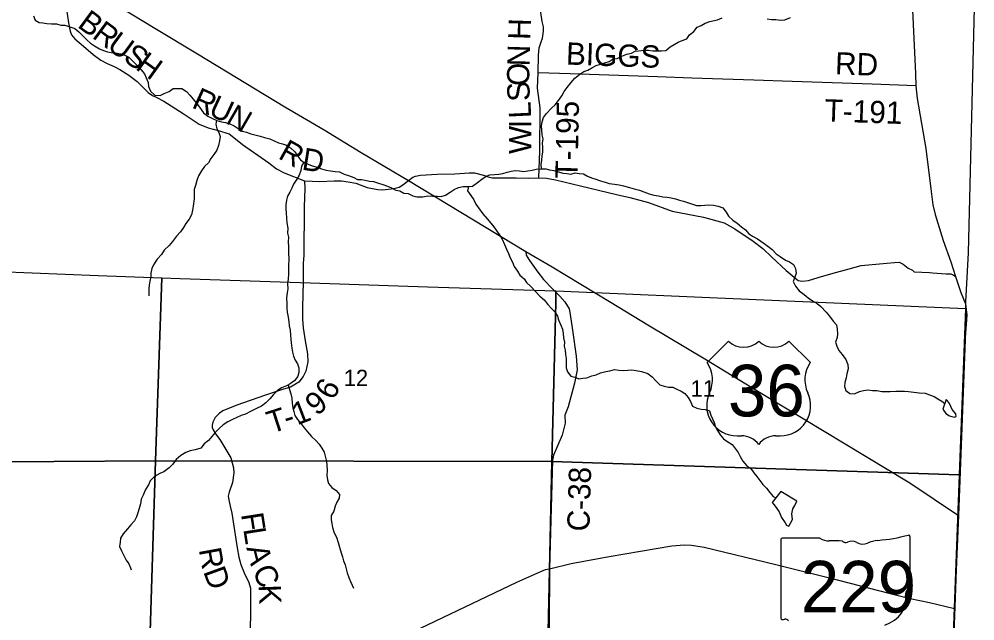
# Model space of a CAD drawing. Extents: x 1759416 to 2214760, y 252598 to 1116833.
# Drawn here: x 2042108 to 2054986, y 850757 to 858871 of the extents above; entities that cross this region are included whole.
import ezdxf

# ---------------------------------------------------------------- set-up
doc = ezdxf.new("R2010")
doc.units = 0
for name, color, linetype in [('GM_X_Adjacent_County', 7, 'Continuous'), ('GM_X_County', 7, 'Continuous'), ('GM_X_County_Road', 7, 'Continuous'), ('GM_X_County_Road_Text', 7, 'Continuous'), ('GM_X_Minor_Lake', 7, 'Continuous'), ('GM_X_Minor_River', 7, 'Continuous'), ('GM_X_Section', 7, 'Continuous'), ('GM_X_Section_Text', 7, 'Continuous'), ('GM_X_State_Location', 7, 'Continuous'), ('GM_X_State_Route', 7, 'Continuous'), ('GM_X_State_Shield', 7, 'Continuous'), ('GM_X_Township', 7, 'Continuous'), ('GM_X_Township_Road', 7, 'Continuous'), ('GM_X_Township_Road_Text', 7, 'Continuous'), ('GM_X_US_Location', 7, 'Continuous'), ('GM_X_US_Route', 7, 'Continuous'), ('GM_X_US_Shield', 7, 'Continuous')]:
    doc.layers.add(name, color=color, linetype=linetype)

msp = doc.modelspace()

# ---------------------------------------------------------------- linework, layer by layer
at = {"layer": 'GM_X_Adjacent_County'}
msp.add_lwpolyline([(2054986, 859394), (2054896, 855720), (2054860, 855058), (2054857, 854576), (2054761, 852209), (2054715, 850940), (2054639, 848991), (2054625, 848376), (2054594, 847730), (2054575, 846927), (2054411, 842272), (2054399, 841942), (2054222, 838243), (2054175, 836924), (2054096, 834376), (2053974, 831534)], dxfattribs=at)
at = {"layer": 'GM_X_County'}
msp.add_lwpolyline([(2054986, 859394), (2054896, 855720), (2054860, 855058), (2054857, 854576), (2054761, 852209), (2054715, 850940), (2054639, 848991), (2054625, 848376), (2054594, 847730), (2054575, 846927), (2054411, 842272), (2054399, 841942), (2054222, 838243), (2054175, 836924), (2054096, 834376), (2053974, 831534)], dxfattribs=at)
at = {"layer": 'GM_X_County_Road'}
for points in [[(2042751, 858973), (2042774, 858819), (2042797, 858709), (2042815, 858659), (2042860, 858605), (2042977, 858507), (2043105, 858394), (2043209, 858316), (2043294, 858272), (2043388, 858230), (2043465, 858192), (2043586, 858114), (2043697, 858029), (2043846, 857879), (2043905, 857841), (2043957, 857818), (2044059, 857762), (2044320, 857597), (2044536, 857453), (2044657, 857404), (2044789, 857370), (2044937, 857322), (2045003, 857273), (2045120, 857181), (2045471, 856931), (2045578, 856854), (2045679, 856797), (2045955, 856690), (2046159, 856681), (2046354, 856690), (2046452, 856689), (2046543, 856676), (2046643, 856657), (2046798, 856602), (2046943, 856574), (2047007, 856568), (2047158, 856586), (2047227, 856606), (2047279, 856635), (2047355, 856696), (2047415, 856740), (2047447, 856755), (2047517, 856768), (2047743, 856779), (2047981, 856786), (2048171, 856800), (2048245, 856800), (2048363, 856766), (2048428, 856742), (2048481, 856731), (2048805, 856731), (2048967, 856726), (2049109, 856731), (2049214, 856726), (2049335, 856703), (2049672, 856624), (2050158, 856507), (2050335, 856464), (2050590, 856398), (2050909, 856279), (2051328, 856202), (2051607, 856124), (2051753, 856045), (2051999, 855878), (2052129, 855779), (2052250, 855660), (2052443, 855482), (2052604, 855346), (2052660, 855335), (2052742, 855345), (2052876, 855385), (2053077, 855443), (2053292, 855503), (2053455, 855548), (2053798, 855581), (2053901, 855591), (2053966, 855593), (2054018, 855568), (2054087, 855511), (2054146, 855485), (2054169, 855462), (2054374, 855452), (2054416, 855449)], [(2048936, 855736), (2048940, 855690), (2048986, 855617), (2049099, 855458), (2049174, 855359), (2049293, 855234), (2049392, 855135), (2049461, 855060), (2049519, 854962), (2049534, 854888), (2049565, 854675), (2049613, 854327), (2049627, 854143), (2049591, 853963), (2049505, 853643), (2049461, 853529), (2049467, 853423), (2049423, 853259), (2049309, 852989), (2049297, 852925), (2049273, 852120), (2049254, 851457)], [(2054416, 855449), (2054599, 855438), (2054662, 855436), (2054692, 855421), (2054725, 855401), (2054796, 855186), (2054860, 855030)], [(2054860, 855030), (2054879, 854881), (2054870, 854758), (2054857, 854576), (2054856, 854551)], [(2054856, 854551), (2054765, 852180)], [(2054765, 852180), (2054713, 850923)], [(2049254, 851457), (2049248, 850695), (2049243, 850003), (2049165, 849210), (2049143, 848205), (2049129, 847428), (2049120, 847234), (2049092, 846243), (2049062, 844833), (2049030, 843680), (2049079, 843460), (2049049, 842657), (2049059, 842564), (2049049, 842468), (2049021, 842051), (2049001, 841708)]]:
    msp.add_lwpolyline(points, dxfattribs=at)
at = {"layer": 'GM_X_Minor_Lake'}
for points in [[(2054555, 853612), (2054595, 853553), (2054645, 853521), (2054673, 853511), (2054706, 853503), (2054732, 853511), (2054728, 853547), (2054681, 853609), (2054645, 853687), (2054617, 853726), (2054599, 853744)], [(2054599, 853744), (2054555, 853612)], [(2052253, 852352), (2052297, 852304), (2052347, 852227), (2052381, 852149), (2052430, 852077), (2052448, 852047), (2052478, 852035), (2052502, 852073), (2052528, 852123), (2052520, 852199), (2052532, 852267), (2052558, 852311), (2052588, 852373), (2052373, 852500)], [(2052373, 852500), (2052253, 852352)]]:
    msp.add_lwpolyline(points, dxfattribs=at)
at = {"layer": 'GM_X_Minor_River'}
for points in [[(2042303, 858914), (2042325, 858858), (2042377, 858825), (2042429, 858821), (2042482, 858813), (2042544, 858807), (2042612, 858807), (2042670, 858791), (2042726, 858791), (2042792, 858765), (2042857, 858744), (2042915, 858700), (2042965, 858644), (2043019, 858590), (2043070, 858546), (2043124, 858512), (2043192, 858470), (2043244, 858445), (2043298, 858429), (2043349, 858419), (2043407, 858415), (2043473, 858403), (2043533, 858383), (2043587, 858357), (2043646, 858300), (2043702, 858242), (2043750, 858192), (2043796, 858134), (2043822, 858080), (2043845, 858018), (2043853, 857960), (2043877, 857900), (2043939, 857846), (2044007, 857841), (2044063, 857867), (2044128, 857893), (2044184, 857933), (2044248, 857935), (2044302, 857937), (2044362, 857895), (2044410, 857845), (2044455, 857790), (2044495, 857740), (2044537, 857682), (2044593, 857606), (2044651, 857564), (2044712, 857532), (2044774, 857504), (2044834, 857485), (2044888, 857477), (2044948, 857459), (2045005, 857431), (2045059, 857395), (2045119, 857361), (2045173, 857345), (2045231, 857322), (2045354, 857290), (2045414, 857276), (2045486, 857254), (2045546, 857228), (2045601, 857202), (2045659, 857187), (2045711, 857169), (2045765, 857135), (2045825, 857081), (2045858, 857027), (2045898, 856973), (2045950, 856939), (2046058, 856894), (2046125, 856874), (2046183, 856852), (2046245, 856836), (2046305, 856824), (2046367, 856816), (2046426, 856812), (2046490, 856779), (2046548, 856761), (2046616, 856733), (2046668, 856709), (2046722, 856707), (2046773, 856697), (2046829, 856687), (2046883, 856679), (2046949, 856660), (2047009, 856640), (2047072, 856620), (2047124, 856596), (2047182, 856566)], [(2049145, 856850), (2049141, 856912), (2049151, 856968), (2049157, 857028), (2049166, 857078), (2049164, 857144), (2049158, 857200), (2049168, 857254), (2049154, 857312), (2049152, 857378), (2049148, 857428), (2049156, 857484), (2049174, 857544), (2049214, 857598), (2049280, 857668), (2049332, 857714), (2049374, 857772), (2049420, 857834), (2049452, 857894), (2049492, 857948), (2049542, 858010), (2049598, 858072), (2049662, 858128), (2049718, 858162), (2049772, 858184), (2049826, 858212), (2049885, 858245), (2049943, 858261), (2049999, 858279), (2050059, 858299), (2050111, 858333), (2050165, 858341), (2050229, 858371), (2050297, 858397), (2050358, 858413), (2050410, 858436), (2050538, 858452), (2050590, 858450), (2050648, 858444), (2050710, 858442), (2050765, 858444), (2050821, 858448), (2050881, 858496), (2050933, 858527), (2050989, 858561), (2051041, 858583), (2051105, 858605), (2051141, 858657), (2051201, 858703), (2051243, 858761), (2051299, 858785), (2051354, 858815), (2051416, 858839), (2051520, 858862), (2051582, 858886)], [(2052186, 858873), (2052244, 858867), (2052302, 858863), (2052368, 858855), (2052426, 858862), (2052503, 858892)], [(2044766, 857507), (2044758, 857454), (2044774, 857391), (2044800, 857341), (2044816, 857287), (2044810, 857231), (2044793, 857165), (2044771, 857105), (2044733, 857045), (2044693, 856991), (2044659, 856933), (2044608, 856881), (2044566, 856823), (2044526, 856759), (2044503, 856695), (2044487, 856627), (2044469, 856571), (2044467, 856519), (2044469, 856449), (2044453, 856349), (2044445, 856295), (2044429, 856233), (2044401, 856171), (2044355, 856115), (2044323, 856061), (2044283, 856001), (2044229, 855943), (2044173, 855874), (2044131, 855816), (2044065, 855756), (2044025, 855698), (2043967, 855632), (2043917, 855558), (2043897, 855506), (2043883, 855444), (2043881, 855394), (2043869, 855336), (2043861, 855284), (2043857, 855232), (2043855, 855170), (2043855, 855138)], [(2045943, 856943), (2045914, 856889), (2045902, 856831), (2045882, 856767), (2045850, 856713), (2045804, 856647), (2045782, 856593), (2045756, 856539), (2045726, 856483), (2045712, 856429), (2045700, 856367), (2045700, 856307), (2045706, 856257), (2045711, 856185), (2045717, 856123), (2045727, 856052), (2045725, 855986), (2045739, 855930), (2045733, 855868), (2045737, 855798), (2045739, 855736), (2045742, 855616), (2045738, 855564), (2045736, 855502), (2045740, 855438), (2045732, 855366), (2045724, 855302), (2045730, 855236), (2045718, 855178), (2045710, 855114), (2045715, 855028), (2045715, 854972), (2045719, 854920), (2045735, 854850), (2045741, 854787), (2045749, 854733), (2045759, 854677), (2045767, 854611), (2045769, 854555), (2045774, 854505), (2045784, 854435), (2045794, 854379), (2045804, 854327), (2045828, 854271), (2045858, 854221), (2045876, 854169), (2045879, 854107), (2045863, 854055), (2045823, 853997), (2045762, 853953), (2045710, 853927), (2045642, 853897), (2045586, 853859), (2045538, 853807), (2045488, 853749), (2045434, 853699), (2045374, 853651), (2045306, 853621), (2045224, 853578), (2045159, 853546), (2045099, 853524), (2045043, 853498), (2044983, 853474), (2044921, 853440), (2044859, 853398), (2044803, 853350), (2044751, 853298), (2044705, 853242), (2044661, 853190), (2044603, 853143), (2044559, 853085), (2044480, 853065), (2044412, 853049), (2044354, 853027), (2044288, 852985), (2044224, 852933), (2044180, 852869), (2044128, 852821), (2044058, 852765), (2044004, 852746), (2043934, 852704), (2043875, 852646), (2043852, 852592), (2043811, 852530), (2043780, 852450), (2043752, 852396), (2043742, 852334), (2043726, 852272), (2043706, 852214), (2043688, 852162), (2043662, 852108), (2043614, 852050), (2043570, 851998), (2043510, 851932), (2043476, 851870), (2043468, 851818), (2043462, 851760), (2043488, 851702), (2043520, 851640), (2043552, 851576), (2043585, 851525)], [(2047182, 856566), (2047238, 856556), (2047292, 856524), (2047350, 856517), (2047413, 856487), (2047465, 856473), (2047549, 856473), (2047615, 856487), (2047681, 856485), (2047740, 856481), (2047796, 856480), (2047854, 856496), (2047914, 856536), (2047970, 856572), (2048030, 856602), (2048092, 856614), (2048163, 856614), (2048217, 856620), (2048283, 856668), (2048341, 856714), (2048399, 856751), (2048451, 856773), (2048513, 856775), (2048571, 856781), (2048624, 856787), (2048684, 856809), (2048736, 856821), (2048794, 856829), (2048850, 856825), (2048902, 856816), (2048964, 856826), (2049021, 856834), (2049075, 856846), (2049145, 856850), (2049203, 856852), (2049255, 856840), (2049311, 856830), (2049363, 856817), (2049436, 856795), (2049490, 856789), (2049542, 856779), (2049600, 856797), (2049656, 856789), (2049714, 856785), (2049767, 856751), (2049821, 856730), (2049879, 856714), (2049941, 856690), (2050003, 856672), (2050058, 856656), (2050128, 856646), (2050194, 856634), (2050252, 856623), (2050332, 856601), (2050395, 856581), (2050469, 856563), (2050527, 856541), (2050597, 856515), (2050660, 856498), (2050724, 856486), (2050782, 856474), (2050838, 856468), (2050892, 856462), (2050950, 856448), (2051007, 856430), (2051059, 856416), (2051113, 856397), (2051181, 856375), (2051235, 856357), (2051295, 856359), (2051346, 856363), (2051402, 856367), (2051462, 856363), (2051528, 856350), (2051590, 856324), (2051635, 856268), (2051667, 856214), (2051725, 856160), (2051783, 856118), (2051841, 856070), (2051894, 856029), (2051942, 855975), (2052000, 855939), (2052058, 855907), (2052145, 855845), (2052197, 855807), (2052253, 855762), (2052309, 855704), (2052362, 855670), (2052434, 855622), (2052488, 855598), (2052540, 855562), (2052570, 855508), (2052576, 855443), (2052561, 855393), (2052539, 855333), (2052567, 855269), (2052619, 855209), (2052687, 855157), (2052741, 855113), (2052800, 855073)], [(2048161, 856614), (2048151, 856554), (2048195, 856492), (2048235, 856436), (2048263, 856377), (2048322, 856295), (2048358, 856243), (2048416, 856179), (2048466, 856119), (2048506, 856069), (2048545, 856013), (2048587, 855954), (2048617, 855902), (2048649, 855830), (2048673, 855770), (2048703, 855712), (2048724, 855652), (2048754, 855592), (2048780, 855534), (2048822, 855472), (2048856, 855417), (2048911, 855367), (2048943, 855317), (2048999, 855271), (2049069, 855193), (2049126, 855135), (2049182, 855086), (2049230, 855024), (2049280, 854970), (2049329, 854920), (2049363, 854864), (2049377, 854814), (2049409, 854742), (2049429, 854690), (2049439, 854632), (2049445, 854574), (2049456, 854513), (2049454, 854461), (2049464, 854407), (2049470, 854347), (2049478, 854295), (2049478, 854231), (2049480, 854169), (2049498, 854115), (2049543, 854055), (2049597, 854041), (2049649, 854019), (2049705, 854029), (2049759, 854034), (2049823, 854060), (2049881, 854074), (2049942, 854102), (2050012, 854118), (2050066, 854128), (2050130, 854146), (2050190, 854136), (2050258, 854133), (2050310, 854139), (2050363, 854141), (2050421, 854133), (2050493, 854119), (2050579, 854093), (2050638, 854047), (2050686, 853992), (2050742, 853940), (2050798, 853920), (2050860, 853910), (2050915, 853906), (2050971, 853882), (2051027, 853854), (2051079, 853823), (2051121, 853767), (2051153, 853713), (2051180, 853653), (2051240, 853625), (2051296, 853613), (2051350, 853609), (2051408, 853587), (2051429, 853530), (2051473, 853430), (2051485, 853380), (2051517, 853322), (2051553, 853264), (2051600, 853210), (2051656, 853172), (2051716, 853134), (2051756, 853081), (2051798, 853025), (2051825, 852975), (2051859, 852911), (2051913, 852847), (2051965, 852813), (2052009, 852753), (2052048, 852702), (2052088, 852650), (2052128, 852596), (2052180, 852546), (2052224, 852486), (2052267, 852436), (2052307, 852418)], [(2052800, 855073), (2052860, 855036), (2052912, 854996), (2052984, 854918), (2053025, 854864), (2053077, 854800), (2053121, 854750), (2053131, 854692), (2053133, 854628), (2053129, 854578), (2053107, 854516), (2053124, 854463), (2053152, 854403), (2053196, 854349), (2053248, 854279), (2053276, 854215), (2053277, 854155), (2053261, 854087), (2053251, 854033), (2053235, 853973), (2053227, 853915), (2053245, 853865), (2053301, 853823), (2053365, 853818), (2053432, 853850), (2053486, 853864), (2053548, 853870), (2053606, 853864), (2053666, 853862), (2053730, 853848), (2053792, 853851), (2053845, 853851), (2053919, 853853), (2053977, 853855), (2054039, 853853), (2054093, 853849), (2054164, 853839), (2054236, 853832), (2054314, 853826), (2054374, 853806), (2054436, 853782), (2054487, 853752), (2054541, 853720), (2054581, 853690)], [(2045733, 853938), (2045753, 853877), (2045769, 853819), (2045785, 853759), (2045789, 853693), (2045795, 853630), (2045809, 853580), (2045823, 853524), (2045861, 853472), (2045908, 853412), (2045950, 853360), (2045992, 853306), (2046048, 853244), (2046105, 853189), (2046153, 853139), (2046187, 853085), (2046219, 853031), (2046231, 852977), (2046251, 852907), (2046256, 852855), (2046260, 852789), (2046254, 852715), (2046262, 852659), (2046278, 852607), (2046322, 852557), (2046380, 852516), (2046425, 852462), (2046421, 852410), (2046391, 852356), (2046367, 852304), (2046347, 852236), (2046315, 852180), (2046315, 852120), (2046323, 852068), (2046333, 852014), (2046355, 851946), (2046386, 851886), (2046406, 851814), (2046424, 851752), (2046448, 851676), (2046464, 851622), (2046480, 851565), (2046501, 851511), (2046517, 851457), (2046529, 851403), (2046549, 851343), (2046575, 851287), (2046597, 851237), (2046613, 851199)], [(2043585, 851525), (2043609, 851471), (2043619, 851447)]]:
    msp.add_lwpolyline(points, dxfattribs=at)
at = {"layer": 'GM_X_Section'}
for points in [[(2038558, 858180), (2041830, 858112), (2041835, 855467), (2043174, 855415), (2044032, 855382), (2043945, 852913), (2038461, 852878)], [(2044032, 855382), (2044277, 855373), (2046031, 855315), (2047609, 855263), (2049193, 855210), (2049341, 855205), (2049338, 855045), (2049287, 852906), (2043945, 852913)], [(2052040, 855090), (2054859, 854970), (2054772, 852725), (2049287, 852906), (2049338, 855045), (2049341, 855205)], [(2038461, 852878), (2043945, 852913), (2043778, 847589), (2038329, 847644)], [(2043945, 852913), (2049287, 852906), (2049170, 847476), (2046489, 847584), (2043778, 847589)], [(2049287, 852906), (2054772, 852725), (2054574, 847357), (2049170, 847476)]]:
    msp.add_lwpolyline(points, close=True, dxfattribs=at)
at = {"layer": 'GM_X_State_Route'}
msp.add_lwpolyline([(2046717, 850278), (2048813, 851279), (2049136, 851424), (2049202, 851449), (2049254, 851457), (2049547, 851531), (2050057, 851624), (2050901, 851771), (2051075, 851783), (2051166, 851780), (2051337, 851749), (2052303, 851516), (2053025, 851339), (2053826, 851132), (2054114, 851058), (2054374, 851004), (2054713, 850923)], dxfattribs=at)
at = {"layer": 'GM_X_State_Shield'}
for p, q in [((2052371, 851852), (2052371, 850795)), ((2052898, 851870), (2052389, 851870)), ((2054112, 851344), (2054112, 851896)), ((2054112, 851344), (2054112, 851344))]:
    msp.add_line(p, q, dxfattribs=at)
for centre, major_axis, start_param, end_param in [((2052391, 851854), (20.2, 0), 1.712693, 3.28349), ((2053020, 851993), (196, 0), 4.042523, 4.731795), ((2053084, 851277), (702, 0), 1.404758, 1.657858), ((2053327, 851738), (117, 0), 0.950623, 2.079405), ((2053727, 851548), (371, 0), 1.699011, 2.107814), ((2053492, 853311), (1845, 0), 4.814394, 5.042369), ((2054092, 851899), (19.4, 0), 6.141152, 7.989035), ((2053244, 851860), (56.4, 0), 3.836095, 5.185415), ((2053478, 851905), (141, 0), 4.081561, 5.145723), ((2054107, 851303), (30, 0), 1.883978, 3.671073), ((2054091, 851342), (20.7, 0), 5.05454, 6.418171), ((2053916, 851233), (180, 0), 5.934695, 6.695948), ((2053595, 851042), (462, 0), 5.101752, 6.440018), ((2054181, 851112), (131, 0), 2.387724, 3.262537), ((2052392, 850793), (20.3, 0), 3.00124, 4.508301), ((2052395, 850901), (155, 0), 4.665946, 4.897461), ((2052426, 850735), (56, 0), 0.519207, 1.627899)]:
    msp.add_ellipse(centre, major_axis=major_axis, ratio=0.8, start_param=start_param, end_param=end_param, dxfattribs=at)
at = {"layer": 'GM_X_Township'}
msp.add_lwpolyline([(2054986, 859394), (2054896, 855720), (2054860, 855058), (2054857, 854576), (2054761, 852209), (2054715, 850940), (2054639, 848991), (2054625, 848376), (2054594, 847730), (2054575, 846927), (2054411, 842272), (2054399, 841942), (2053716, 841956), (2049021, 842051), (2043642, 842159), (2040965, 842190)], dxfattribs=at)
at = {"layer": 'GM_X_Township_Road'}
for points in [[(2049109, 856731), (2049123, 857089), (2049130, 857675), (2049093, 857939), (2049100, 858147), (2049106, 858383), (2049116, 858485), (2049139, 858551), (2049162, 858612), (2049175, 858706), (2049174, 858768), (2049157, 858839), (2049137, 858959), (2049134, 859035), (2049136, 859374), (2049099, 859863), (2049089, 860081), (2049055, 860222), (2048959, 860612), (2048933, 860717)], [(2051622, 860443), (2051739, 860383), (2051987, 860267), (2052350, 860085), (2052875, 859816), (2053403, 859554), (2053843, 859334), (2054067, 859219), (2054098, 859194), (2054128, 859152), (2054143, 859085), (2054168, 858516), (2054186, 858138), (2054189, 857969), (2054210, 857799), (2054327, 857127), (2054391, 856580), (2054417, 856366), (2054449, 856235), (2054559, 855884), (2054663, 855598), (2054725, 855401)], [(2050710, 858090), (2049532, 858134), (2049100, 858147)], [(2052008, 858045), (2052008, 858045), (2051173, 858072), (2050711, 858090), (2050710, 858090)], [(2054189, 857969), (2053602, 857992), (2052522, 858027), (2052008, 858045)], [(2045955, 856690), (2045956, 856587), (2045949, 856338), (2045946, 855687), (2045935, 855576), (2045935, 855329), (2045927, 854981), (2045925, 854825), (2045936, 854708), (2045961, 854534), (2045993, 854356), (2045998, 854250), (2045971, 854124), (2045936, 854051), (2045875, 853975), (2045766, 853907), (2045658, 853875), (2045416, 853796), (2045042, 853664), (2044855, 853589), (2044803, 853554), (2044748, 853498), (2044718, 853435), (2044710, 853397), (2044711, 853366), (2044724, 853332), (2044756, 853280), (2044813, 853201), (2044909, 853047), (2044959, 852955), (2044996, 852821), (2045002, 852751), (2044983, 852621), (2044938, 852492), (2044925, 852440), (2044932, 852389), (2044952, 852304), (2044973, 852209), (2045047, 851742), (2045069, 851615), (2045095, 851515), (2045140, 851406), (2045205, 851276), (2045225, 851198), (2045228, 850808), (2045215, 850597)], [(2054639, 848991), (2054713, 850923)]]:
    msp.add_lwpolyline(points, dxfattribs=at)
at = {"layer": 'GM_X_US_Route'}
msp.add_lwpolyline([(2043321, 859122), (2043935, 858748), (2044513, 858401), (2045688, 857689), (2046219, 857377), (2046718, 857073), (2047355, 856696), (2048936, 855736), (2049291, 855529), (2050061, 855062), (2050601, 854734), (2051347, 854288), (2052084, 853842), (2054110, 852617), (2054765, 852180)], dxfattribs=at)
at = {"layer": 'GM_X_US_Shield'}
for p, q in [((2051667, 854529), (2051377, 854239)), ((2052769, 854239), (2052479, 854529)), ((2051783, 853253), (2051841, 853253)), ((2052305, 853253), (2052363, 853253))]:
    msp.add_line(p, q, dxfattribs=at)
for centre, radius, start, end in [((2051870, 854736), 290, 225.573, 314.427), ((2052276, 854736), 290, 225.573, 314.427), ((2051044, 854006), 406, 334.5471, 35.0009), ((2053101, 854006), 406, 144.9991, 205.4529), ((2051778, 853659), 406, 154.8319, 270.6383), ((2052367, 853659), 406, 269.3617, 25.1681), ((2051841, 852963), 290, 36.8699, 90), ((2052305, 852963), 290, 90, 143.1301)]:
    msp.add_arc(centre, radius, start, end, dxfattribs=at)

# ---------------------------------------------------------------- texts
at = {"layer": 'GM_X_County_Road_Text'}
for s, rotation, p in [('B', 323.5626, (2042881, 858772)), ('R', 323.5626, (2043079, 858626)), ('U', 323.6902, (2043278, 858479)), ('S', 325.1325, (2043497, 858318)), ('H', 324.2929, (2043662, 858203)), ('R', 335.6278, (2044421, 857684)), ('U', 335.1979, (2044645, 857583)), ('N', 329.9009, (2044878, 857476)), ('R', 330.7354, (2045585, 857000)), ('D', 351.0686, (2045907, 856842)), ('C-38', 88.286, (2049791, 851960))]:
    msp.add_text(s, height=300, rotation=rotation, dxfattribs=at).set_placement(p)
at = {"layer": 'GM_X_Section_Text'}
for s, p in [('12', (2046482, 853922)), ('11', (2051155, 853780))]:
    msp.add_text(s, height=221, rotation=0, dxfattribs=at).set_placement(p)
at = {"layer": 'GM_X_State_Location'}
for s in ['s', 'r']:
    msp.add_text(s, height=1, dxfattribs=at).set_placement((2053222, 851254))
msp.add_text('229', height=1, rotation=0, dxfattribs=at).set_placement((2052869, 851181))
at = {"layer": 'GM_X_State_Shield'}
msp.add_text('229', height=696.1, dxfattribs=at).set_placement((2052641, 850870))
at = {"layer": 'GM_X_Township_Road_Text'}
for s, rotation, p in [('H', 88.236, (2048996, 858587)), ('BIGGS', 357.9421, (2049473, 858258)), ('N', 88.2439, (2048985, 858231)), ('RD', 358.0242, (2053098, 858126)), ('O', 89.0455, (2048980, 857968)), ('S', 94.7754, (2048997, 857774)), ('T-191', 358.0347, (2052957, 857492)), ('L', 92.83, (2049009, 857539)), ('T-195', 88.8722, (2049632, 856718)), ('W', 89.6071, (2049007, 857050)), ('I', 89.9171, (2049009, 857399)), ('6', 60.1198, (2046337, 853718)), ('9', 39.3717, (2046118, 853511)), ('T', 17.8996, (2045505, 853280)), ('1', 20.9827, (2045855, 853392)), ('-', 17.3587, (2045718, 853349)), ('F', 278.8632, (2045097, 852195)), ('L', 278.9079, (2045128, 851995)), ('R', 280.2413, (2044528, 851719)), ('A', 284.0125, (2045168, 851745)), ('D', 289.9595, (2044586, 851424)), ('C', 292.5554, (2045248, 851442)), ('K', 271.7634, (2045336, 851243))]:
    msp.add_text(s, height=300, rotation=rotation, dxfattribs=at).set_placement(p)
at = {"layer": 'GM_X_US_Location'}
for s in ['0', '/']:
    msp.add_text(s, height=1, dxfattribs=at).set_placement((2052072, 853856))
msp.add_text('36', height=1, rotation=0, dxfattribs=at).set_placement((2051866, 853649))
at = {"layer": 'GM_X_US_Shield'}
msp.add_text('36', height=696.1, dxfattribs=at).set_placement((2051659, 853514))

doc.saveas('drawing.dxf')
